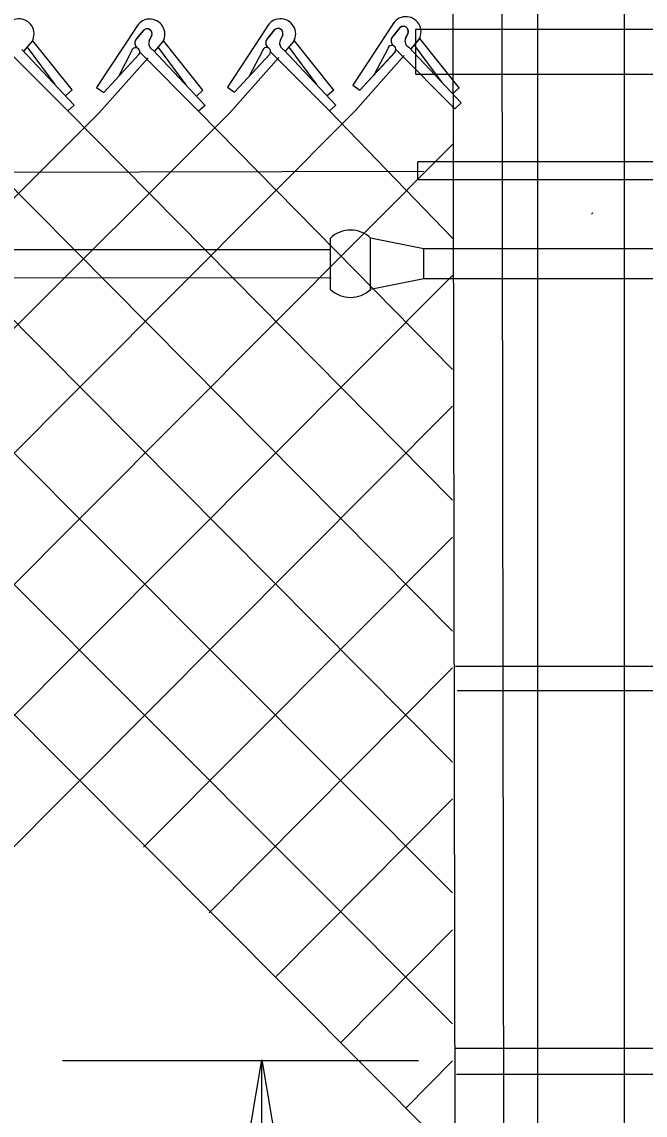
# Model space of a CAD drawing. Extents: x 0 to 2.85, y -0.1 to 1.83.
# Drawn here: x 1.46 to 1.4984, y 1.335 to 1.4023 of the extents above; entities that cross this region are included whole.
import ezdxf

# ---------------------------------------------------------------- set-up
doc = ezdxf.new("R2010")
doc.units = 0
for name, color, linetype in [('CT_Dimensions', 7, 'Continuous'), ('sb_Chainlink Fence', 7, 'Continuous'), ('sb_Existing Structural Steel', 7, 'Continuous')]:
    doc.layers.add(name, color=color, linetype=linetype)

msp = doc.modelspace()

# ---------------------------------------------------------------- linework, layer by layer
at = {"layer": 'CT_Dimensions'}
for p, q in [((1.4625190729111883, 1.3383455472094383), (1.48442919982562, 1.3383455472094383)), ((1.4747966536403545, 1.284965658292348), (1.4747966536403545, 1.3382982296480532))]:
    msp.add_line(p, q, dxfattribs=at)
msp.add_lwpolyline([(1.4738753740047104, 1.3328919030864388), (1.4747914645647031, 1.3383884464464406), (1.475707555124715, 1.3328919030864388)], close=True, dxfattribs=at)
at = {"layer": 'sb_Chainlink Fence'}
for p, q in [((1.4670514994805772, 1.4019493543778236), (1.4646150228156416, 1.398260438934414)), ((1.467099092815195, 1.4012805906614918), (1.4675442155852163, 1.40180766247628)), ((1.4675031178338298, 1.4017643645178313), (1.467099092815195, 1.4012805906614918)), ((1.4751057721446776, 1.4019659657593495), (1.472669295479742, 1.3982770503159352)), ((1.4751533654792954, 1.4012972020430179), (1.4755984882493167, 1.401824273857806)), ((1.4755573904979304, 1.4017809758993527), (1.4751533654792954, 1.4012972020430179)), ((1.48282267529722, 1.4020963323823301), (1.480386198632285, 1.3984074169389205)), ((1.4828702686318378, 1.4014275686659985), (1.483315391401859, 1.4019546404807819)), ((1.4832742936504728, 1.4019113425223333), (1.4828702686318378, 1.4014275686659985)), ((1.4601551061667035, 1.4005100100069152), (1.4606503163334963, 1.401096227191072)), ((1.460161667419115, 1.4005189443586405), (1.4606528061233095, 1.4010982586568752)), ((1.4606503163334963, 1.401096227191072), (1.4606867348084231, 1.4011643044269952)), ((1.4606867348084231, 1.4011643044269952), (1.4607177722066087, 1.4012371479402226)), ((1.4631110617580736, 1.3981049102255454), (1.4606982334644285, 1.4011396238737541)), ((1.4680252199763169, 1.4014788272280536), (1.4678616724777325, 1.4011245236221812)), ((1.4678622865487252, 1.401137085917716), (1.4680248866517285, 1.4014707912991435)), ((1.4682085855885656, 1.400489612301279), (1.4687037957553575, 1.401075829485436)), ((1.468215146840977, 1.4004985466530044), (1.4687062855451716, 1.4010778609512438)), ((1.4687037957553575, 1.401075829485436), (1.4687402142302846, 1.4011439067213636)), ((1.4687402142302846, 1.4011439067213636), (1.4687712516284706, 1.4012167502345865)), ((1.4711645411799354, 1.3980845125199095), (1.4687517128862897, 1.4011192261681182)), ((1.4760794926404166, 1.4014954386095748), (1.4759159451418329, 1.4011411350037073)), ((1.4759165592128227, 1.4011536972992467), (1.4760791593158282, 1.4014874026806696)), ((1.476262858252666, 1.4005062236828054), (1.476758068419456, 1.4010924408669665)), ((1.4762694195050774, 1.4005151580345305), (1.4767605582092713, 1.401094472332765)), ((1.476758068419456, 1.4010924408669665), (1.4767944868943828, 1.4011605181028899)), ((1.4767944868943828, 1.4011605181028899), (1.4768255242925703, 1.4012333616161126)), ((1.479218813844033, 1.3981011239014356), (1.4768059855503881, 1.401135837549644)), ((1.4837963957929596, 1.4016258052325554), (1.4836328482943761, 1.4012715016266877)), ((1.483633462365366, 1.4012840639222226), (1.4837960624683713, 1.4016177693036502)), ((1.483979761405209, 1.4006365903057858), (1.4844749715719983, 1.4012228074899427)), ((1.4839863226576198, 1.4006455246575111), (1.4844774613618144, 1.4012248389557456)), ((1.4844749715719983, 1.4012228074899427), (1.4845113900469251, 1.4012908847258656)), ((1.4845113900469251, 1.4012908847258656), (1.4845424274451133, 1.401363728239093)), ((1.486935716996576, 1.3982314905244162), (1.4845228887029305, 1.4012662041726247)), ((1.4592222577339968, 1.4004630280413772), (1.4628496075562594, 1.3968202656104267)), ((1.4600199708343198, 1.4006055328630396), (1.4632454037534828, 1.3971789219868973)), ((1.4620720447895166, 1.3984369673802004), (1.4603749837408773, 1.400746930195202)), ((1.4650609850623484, 1.397955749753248), (1.4672307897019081, 1.4002931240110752)), ((1.4667741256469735, 1.4004938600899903), (1.4659624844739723, 1.398942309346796)), ((1.467275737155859, 1.4004426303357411), (1.4709030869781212, 1.3967998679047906)), ((1.4680734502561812, 1.4005851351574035), (1.4712988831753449, 1.397158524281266)), ((1.4701255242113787, 1.398416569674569), (1.4684284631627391, 1.400726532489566)), ((1.4731152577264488, 1.397972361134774), (1.4752850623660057, 1.400309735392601)), ((1.4731152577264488, 1.397972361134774), (1.475271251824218, 1.4002959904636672)), ((1.474828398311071, 1.4005104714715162), (1.4740167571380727, 1.398958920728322)), ((1.4753300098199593, 1.4004592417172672), (1.4789573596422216, 1.3968164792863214)), ((1.4761277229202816, 1.4006017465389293), (1.4793531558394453, 1.3971751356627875)), ((1.478179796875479, 1.3984331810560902), (1.4764827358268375, 1.4007431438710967)), ((1.4808321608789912, 1.3981027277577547), (1.483001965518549, 1.400440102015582)), ((1.4808321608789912, 1.3981027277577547), (1.4829881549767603, 1.4004263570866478)), ((1.482545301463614, 1.4006408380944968), (1.4817336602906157, 1.3990892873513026)), ((1.4830469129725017, 1.4005896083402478), (1.486674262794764, 1.3969468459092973)), ((1.4838446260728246, 1.4007321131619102), (1.4870700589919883, 1.397305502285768)), ((1.4858967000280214, 1.398563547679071), (1.48419963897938, 1.4008735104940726)), ((1.4647590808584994, 1.3966728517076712), (1.4677944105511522, 1.4000905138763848)), ((1.4650609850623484, 1.397955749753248), (1.4672169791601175, 1.400279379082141)), ((1.4728133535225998, 1.3966894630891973), (1.4758486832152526, 1.400107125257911)), ((1.4805302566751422, 1.3968198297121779), (1.483565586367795, 1.4002374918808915)), ((1.472669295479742, 1.3982770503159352), (1.4731152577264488, 1.397972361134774)), ((1.480386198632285, 1.3984074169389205), (1.4808321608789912, 1.3981027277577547)), ((1.4631110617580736, 1.3981049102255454), (1.4627152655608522, 1.3977462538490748)), ((1.4646150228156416, 1.398260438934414), (1.4650609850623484, 1.397955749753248)), ((1.4711645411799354, 1.3980845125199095), (1.470768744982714, 1.3977258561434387)), ((1.479218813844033, 1.3981011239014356), (1.4788230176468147, 1.3977424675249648)), ((1.4301828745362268, 1.3970565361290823), (1.4865314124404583, 1.340600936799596)), ((1.4382371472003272, 1.3970731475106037), (1.4865333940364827, 1.348659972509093)), ((1.4632454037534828, 1.3971789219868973), (1.4628496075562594, 1.3968202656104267)), ((1.4712988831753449, 1.397158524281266), (1.4709030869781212, 1.3967998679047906)), ((1.4793531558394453, 1.3971751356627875), (1.4789573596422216, 1.3968164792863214)), ((1.358013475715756, 1.2900329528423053), (1.4647590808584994, 1.3966728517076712)), ((1.3660504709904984, 1.290039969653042), (1.4728133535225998, 1.3966894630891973)), ((1.3739056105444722, 1.2898165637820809), (1.4805302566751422, 1.3968198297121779)), ((1.4225440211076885, 1.3967284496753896), (1.4865294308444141, 1.3325419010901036)), ((1.4467040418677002, 1.3968231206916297), (1.486535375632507, 1.3567190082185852)), ((1.4547569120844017, 1.396817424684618), (1.4865373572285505, 1.364778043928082)), ((1.4628496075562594, 1.3968202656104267), (1.4865393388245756, 1.3728370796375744)), ((1.4709030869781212, 1.3967998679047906), (1.4865413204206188, 1.3808961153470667)), ((1.4789573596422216, 1.3968164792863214), (1.486543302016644, 1.3889551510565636)), ((1.3821712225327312, 1.2899943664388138), (1.4865447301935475, 1.3947634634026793)), ((1.3902247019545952, 1.2900351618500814), (1.4865427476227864, 1.3867004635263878)), ((1.4433145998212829, 1.3352512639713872), (1.486540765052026, 1.3786374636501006)), ((1.467514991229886, 1.3514800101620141), (1.4865387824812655, 1.3705744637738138)), ((1.4715504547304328, 1.3474338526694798), (1.486536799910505, 1.3625114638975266)), ((1.475670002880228, 1.3435188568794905), (1.4865348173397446, 1.354448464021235)), ((1.4796674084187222, 1.3394698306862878), (1.4865328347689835, 1.346385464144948)), ((1.4836519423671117, 1.3354141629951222), (1.486530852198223, 1.338322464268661))]:
    msp.add_line(p, q, dxfattribs=at)
for centre, radius, start, end in [((1.4598364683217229, 1.401554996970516), 0.0009354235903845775, 330.7731305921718, 153.67978342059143), ((1.4678899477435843, 1.4015345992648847), 0.0009354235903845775, 330.7731305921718, 153.67978342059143), ((1.4759442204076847, 1.4015512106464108), 0.0009354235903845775, 330.7731305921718, 153.67978342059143), ((1.4836611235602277, 1.4016815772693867), 0.0009354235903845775, 330.7731305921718, 153.67978342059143), ((1.4677359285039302, 1.4015699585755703), 0.00030330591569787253, 342.5147558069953, 140.13680881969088), ((1.4677370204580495, 1.4015714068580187), 0.00030494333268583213, 340.73435754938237, 129.21739859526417), ((1.4757902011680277, 1.4015865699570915), 0.00030330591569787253, 342.5147558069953, 140.13680881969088), ((1.47579129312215, 1.4015880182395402), 0.00030494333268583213, 340.73435754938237, 129.21739859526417), ((1.4835071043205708, 1.401716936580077), 0.00030330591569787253, 342.5147558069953, 140.13680881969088), ((1.483508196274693, 1.4017183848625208), 0.00030494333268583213, 340.73435754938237, 129.21739859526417), ((1.4673585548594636, 1.4009972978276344), 0.0003843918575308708, 140.20166010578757, 233.0052527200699), ((1.467369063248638, 1.400997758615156), 0.0003909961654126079, 133.66718540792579, 232.2343578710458), ((1.4682494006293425, 1.4009651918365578), 0.00041880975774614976, 156.48328493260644, 245.15783350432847), ((1.4754128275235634, 1.4010139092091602), 0.0003843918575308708, 140.20166010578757, 233.0052527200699), ((1.4754233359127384, 1.4010143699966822), 0.0003909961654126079, 133.66718540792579, 232.2343578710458), ((1.476303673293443, 1.400981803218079), 0.00041880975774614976, 156.48328493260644, 245.15783350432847), ((1.4831297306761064, 1.401144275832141), 0.0003843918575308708, 140.20166010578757, 233.0052527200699), ((1.4831402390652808, 1.4011447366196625), 0.0003909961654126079, 133.66718540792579, 232.2343578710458), ((1.4840205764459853, 1.4011121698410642), 0.00041880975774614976, 156.48328493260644, 245.15783350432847), ((1.4670260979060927, 1.400449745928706), 0.00025580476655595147, 319.02146199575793, 170.0695590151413), ((1.4750803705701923, 1.4004663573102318), 0.00025580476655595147, 319.02146199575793, 170.0695590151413), ((1.4827972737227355, 1.4005967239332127), 0.00025580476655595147, 319.02146199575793, 170.0695590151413)]:
    msp.add_arc(centre, radius, start, end, dxfattribs=at)
at = {"layer": 'sb_Existing Structural Steel'}
for p, q in [((1.4917799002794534, 1.2840836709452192), (1.4917799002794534, 1.4119727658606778)), ((1.4971228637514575, 1.284065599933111), (1.4971228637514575, 1.4119727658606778)), ((1.4867533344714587, 1.2890967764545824), (1.4865777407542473, 1.4040688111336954)), ((1.4897695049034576, 1.2890967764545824), (1.4895939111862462, 1.4040688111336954)), ((1.484276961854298, 1.4018515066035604), (1.5028561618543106, 1.4018515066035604)), ((1.484276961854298, 1.3990787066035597), (1.484276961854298, 1.4018515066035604)), ((1.484276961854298, 1.3990787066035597), (1.5028561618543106, 1.3990787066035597)), ((1.486935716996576, 1.3982314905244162), (1.486539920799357, 1.3978728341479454)), ((1.486674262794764, 1.3969468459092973), (1.4865452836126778, 1.397014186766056)), ((1.4870700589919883, 1.397305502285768), (1.486674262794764, 1.3969468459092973)), ((1.5033829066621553, 1.3936863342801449), (1.484401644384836, 1.3936863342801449)), ((1.484401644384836, 1.3925731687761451), (1.484401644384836, 1.3936863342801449)), ((1.4847566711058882, 1.3930921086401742), (1.3081066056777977, 1.3926586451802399)), ((1.5033829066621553, 1.3925731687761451), (1.484401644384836, 1.3925731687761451)), ((1.4950908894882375, 1.3904626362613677), (1.4951629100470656, 1.3905345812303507)), ((1.4790154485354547, 1.3858278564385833), (1.4790154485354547, 1.3889814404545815)), ((1.4847671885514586, 1.388326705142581), (1.481491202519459, 1.3889814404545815)), ((1.481491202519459, 1.3858278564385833), (1.481491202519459, 1.3889814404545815)), ((1.314044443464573, 1.3882984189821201), (1.478990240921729, 1.3882845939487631)), ((1.5030411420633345, 1.388326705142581), (1.4847671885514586, 1.388326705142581)), ((1.4847671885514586, 1.3864825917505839), (1.4847671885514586, 1.388326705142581)), ((1.3140528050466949, 1.3865683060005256), (1.4790643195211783, 1.386545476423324)), ((1.4847671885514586, 1.3864825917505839), (1.481491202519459, 1.3858278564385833)), ((1.503027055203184, 1.3864825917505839), (1.4847671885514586, 1.3864825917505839)), ((1.5020609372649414, 1.3626095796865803), (1.4867115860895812, 1.3626095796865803)), ((1.50210965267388, 1.361110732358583), (1.4868213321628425, 1.361110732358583)), ((1.5021233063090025, 1.3390852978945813), (1.4867316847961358, 1.3390852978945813)), ((1.5021842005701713, 1.3374721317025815), (1.486787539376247, 1.3374721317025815))]:
    msp.add_line(p, q, dxfattribs=at)
for centre, radius, start, end in [((1.4802538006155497, 1.3876713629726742), 0.0018019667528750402, 46.614305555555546, 133.3856972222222), ((1.4802538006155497, 1.387137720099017), 0.0018019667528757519, 226.61430277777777, 313.3856944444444)]:
    msp.add_arc(centre, radius, start, end, dxfattribs=at)

doc.saveas('drawing.dxf')
